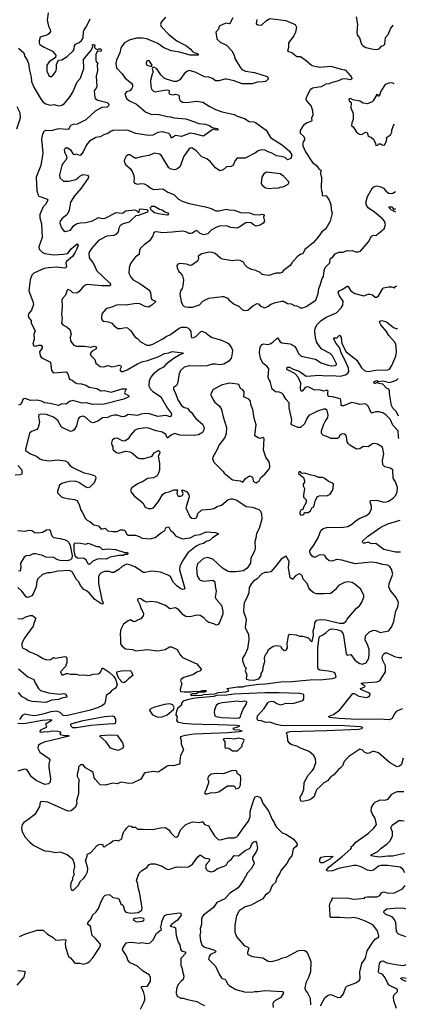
# Model space of a CAD drawing. Extents: x 2057697 to 2160550, y 827490 to 1016834.
# Tile 326 of 509: x 2139908 to 2144463, y 932873 to 944482. Entities that reach past the tile are written whole.
import ezdxf

# ---------------------------------------------------------------- set-up
doc = ezdxf.new("R2010")
doc.units = 0

msp = doc.modelspace()

# ---------------------------------------------------------------- linework, layer by layer
at = {"layer": '0CON20XD'}
for points in [[(2140244, 944565), (2140231, 944475), (2140246, 944405), (2140266, 944365), (2140269, 944345), (2140251, 944315), (2140236, 944304), (2140147, 944275), (2140136, 944235), (2140136, 944206), (2140145, 944191), (2140195, 944158), (2140293, 944113), (2140333, 944065), (2140328, 944035), (2140255, 943986), (2140227, 943945), (2140229, 943875), (2140251, 943825), (2140265, 943814), (2140285, 943814), (2140295, 943821), (2140335, 943871), (2140342, 943902), (2140342, 943955), (2140364, 944006), (2140405, 944011), (2140465, 944047), (2140537, 944115), (2140549, 944135), (2140554, 944175), (2140567, 944193), (2140610, 944215), (2140635, 944237), (2140655, 944268), (2140661, 944335), (2140663, 944357), (2140695, 944401), (2140738, 944492)], [(2141625, 944514), (2141576, 944455), (2141567, 944425), (2141573, 944403), (2141665, 944307), (2141761, 944235), (2141872, 944175), (2141918, 944138), (2141945, 944107), (2141970, 944090), (2141996, 944086), (2142012, 944075), (2142010, 944065), (2141915, 944065), (2141789, 944099), (2141695, 944115), (2141605, 944149), (2141535, 944202), (2141405, 944256), (2141355, 944265), (2141285, 944265), (2141198, 944242), (2141142, 944208), (2141114, 944175), (2141100, 944145), (2141089, 944091), (2141048, 944005), (2141039, 943965), (2141050, 943915), (2141116, 943845), (2141152, 943795), (2141224, 943735), (2141236, 943715), (2141238, 943685), (2141230, 943670), (2141205, 943644), (2141168, 943632), (2141147, 943605), (2141166, 943555), (2141201, 943525), (2141285, 943485), (2141395, 943391), (2141463, 943365), (2141535, 943368), (2141645, 943340), (2141685, 943339), (2141725, 943325), (2141865, 943314), (2141969, 943279), (2142017, 943257), (2142095, 943249), (2142144, 943234), (2142175, 943213), (2142235, 943200), (2142250, 943185), (2142225, 943181), (2142195, 943190), (2142175, 943184), (2142075, 943108), (2141967, 943137), (2141915, 943143), (2141815, 943107), (2141742, 943118), (2141695, 943086), (2141680, 943125), (2141665, 943139), (2141585, 943159), (2141535, 943154), (2141475, 943121), (2141425, 943119), (2141275, 943140), (2141185, 943176), (2141155, 943181), (2141085, 943176), (2141015, 943181), (2140985, 943169), (2140945, 943139), (2140900, 943125), (2140855, 943101), (2140805, 943092), (2140730, 943050), (2140693, 943007), (2140655, 942926), (2140624, 942886), (2140615, 942883), (2140575, 942896), (2140555, 942890), (2140545, 942894), (2140515, 942941), (2140475, 942968), (2140445, 942966), (2140431, 942945), (2140434, 942925), (2140461, 942875), (2140464, 942854), (2140453, 942827), (2140418, 942792), (2140405, 942765), (2140376, 942655), (2140379, 942619), (2140425, 942580), (2140485, 942578), (2140570, 942600), (2140600, 942620), (2140615, 942639), (2140655, 942658), (2140705, 942650), (2140718, 942635), (2140713, 942615), (2140633, 942495), (2140555, 942405), (2140505, 942332), (2140490, 942235), (2140468, 942185), (2140406, 942135), (2140384, 942105), (2140382, 942082), (2140400, 942030), (2140425, 941997), (2140445, 941987), (2140505, 942002), (2140545, 942057), (2140585, 942078), (2140625, 942089), (2140687, 942093), (2140765, 942112), (2140835, 942149), (2140885, 942139), (2140915, 942144), (2141045, 942210), (2141115, 942201), (2141128, 942205), (2141155, 942229), (2141265, 942239), (2141283, 942233), (2141305, 942214), (2141315, 942214), (2141321, 942245), (2141328, 942252), (2141405, 942246), (2141420, 942230), (2141415, 942214), (2141305, 942173), (2141275, 942170), (2141225, 942124), (2141198, 942095), (2141125, 942076), (2141093, 942057), (2141074, 942026), (2141069, 941981), (2141041, 941949), (2141015, 941939), (2140935, 941930), (2140835, 941880), (2140752, 941785), (2140724, 941735), (2140726, 941675), (2140776, 941606), (2140815, 941521), (2140970, 941375), (2140978, 941365), (2140978, 941352), (2140964, 941346), (2140875, 941346), (2140701, 941359), (2140679, 941351), (2140651, 941329), (2140604, 941275), (2140582, 941258), (2140535, 941262), (2140505, 941291), (2140475, 941300), (2140466, 941294), (2140447, 941233), (2140412, 941195), (2140406, 941175), (2140408, 941095), (2140400, 941005), (2140409, 940965), (2140399, 940905), (2140415, 940885), (2140465, 940859), (2140498, 940828), (2140514, 940775), (2140504, 940735), (2140507, 940697), (2140521, 940671), (2140545, 940646), (2140575, 940632), (2140675, 940634), (2140745, 940623), (2140785, 940635), (2140807, 940627), (2140812, 940615), (2140805, 940599), (2140762, 940575), (2140736, 940545), (2140744, 940525), (2140791, 940475), (2140803, 940433), (2140855, 940394), (2140898, 940388), (2140945, 940405), (2140995, 940391), (2141085, 940408), (2141100, 940400), (2141104, 940385), (2141088, 940355), (2141105, 940336), (2141125, 940333), (2141175, 940353), (2141296, 940424)], [(2142419, 944505), (2142385, 944439), (2142375, 944434), (2142335, 944440), (2142260, 944405), (2142249, 944371), (2142218, 944335), (2142229, 944255), (2142268, 944218), (2142345, 944182), (2142407, 944117), (2142433, 944065), (2142444, 944025), (2142496, 943935), (2142527, 943897), (2142567, 943877), (2142675, 943858), (2142825, 943812), (2142838, 943785), (2142803, 943755), (2142775, 943748), (2142705, 943745), (2142645, 943727), (2142528, 943728), (2142435, 943761), (2142345, 943781), (2142325, 943782), (2142255, 943761), (2142215, 943763), (2142178, 943788), (2142135, 943806), (2142085, 943809), (2141975, 943865), (2141905, 943884), (2141877, 943873), (2141846, 943845), (2141795, 943773), (2141755, 943753), (2141725, 943753), (2141615, 943790), (2141572, 943832), (2141525, 943904), (2141495, 943920), (2141475, 943922), (2141468, 943905), (2141481, 943865), (2141468, 943842), (2141448, 943765), (2141451, 943695), (2141460, 943665), (2141485, 943639), (2141505, 943631), (2141635, 943654), (2141661, 943651), (2141668, 943645), (2141667, 943633), (2141663, 943615), (2141675, 943604), (2141715, 943596), (2141745, 943606), (2141775, 943598), (2141786, 943585), (2141788, 943555), (2141798, 943528), (2141825, 943511), (2141872, 943508), (2141995, 943521), (2142065, 943510), (2142141, 943461), (2142215, 943424), (2142295, 943396), (2142435, 943366), (2142472, 943345), (2142555, 943318), (2142611, 943281), (2142665, 943279), (2142685, 943269), (2142811, 943181), (2142862, 943095), (2143005, 943002), (2143085, 942932), (2143113, 942885), (2143102, 942845), (2143065, 942829), (2143037, 942857), (2142990, 942870), (2142935, 942876), (2142879, 942909), (2142835, 942923), (2142795, 942946), (2142755, 942950), (2142716, 942935), (2142685, 942912), (2142565, 942849), (2142471, 942849), (2142445, 942823), (2142427, 942775), (2142415, 942760), (2142395, 942752), (2142345, 942747), (2142305, 942712), (2142265, 942702), (2142215, 942737), (2142155, 942806), (2142111, 942841), (2142052, 942865), (2141988, 942938), (2141935, 942972), (2141915, 942968), (2141901, 942955), (2141836, 942864), (2141799, 942751), (2141766, 942724), (2141735, 942712), (2141691, 942721), (2141665, 942737), (2141574, 942885)], [(2142700, 944485), (2142693, 944433), (2142712, 944422), (2142755, 944418), (2142816, 944474), (2142855, 944496), (2143045, 944472), (2143154, 944424), (2143169, 944395), (2143159, 944335), (2143139, 944291), (2143075, 944208), (2143074, 944155), (2143063, 944113), (2143115, 944094), (2143175, 944049), (2143215, 944047), (2143285, 944002), (2143315, 943975), (2143345, 943948), (2143365, 943939), (2143445, 943924), (2143575, 943934), (2143695, 943898), (2143735, 943892), (2143747, 943887), (2143803, 943825), (2143818, 943805), (2143820, 943785), (2143805, 943772), (2143745, 943785), (2143705, 943782), (2143665, 943761), (2143588, 943742), (2143555, 943727), (2143515, 943722), (2143459, 943691), (2143358, 943675), (2143330, 943655), (2143284, 943566), (2143280, 943545), (2143288, 943525), (2143344, 943464), (2143357, 943407), (2143360, 943355), (2143347, 943323), (2143350, 943295), (2143345, 943288), (2143295, 943268), (2143251, 943239), (2143212, 943175), (2143213, 943145), (2143254, 943105), (2143263, 943083), (2143262, 943065), (2143249, 943041), (2143242, 943025), (2143243, 942995), (2143275, 942926), (2143357, 942797), (2143404, 942765), (2143434, 942725), (2143458, 942708), (2143454, 942666), (2143464, 942625), (2143460, 942495), (2143462, 942465), (2143473, 942443), (2143473, 942415), (2143485, 942407), (2143515, 942409), (2143523, 942403), (2143556, 942355), (2143572, 942302), (2143576, 942245), (2143588, 942202), (2143568, 942105), (2143514, 942015), (2143468, 941982), (2143421, 941915), (2143365, 941850), (2143266, 941774), (2143245, 941723), (2143222, 941718), (2143179, 941685), (2143113, 941615), (2143094, 941586), (2143015, 941524), (2142995, 941503), (2142975, 941494), (2142925, 941494), (2142843, 941467), (2142784, 941474), (2142765, 941480), (2142742, 941502), (2142690, 941525), (2142638, 941538), (2142592, 941562), (2142561, 941591), (2142545, 941622), (2142505, 941644), (2142475, 941648), (2142415, 941641), (2142299, 941659), (2142272, 941672), (2142210, 941725), (2142175, 941739), (2142145, 941741), (2142055, 941723), (2142012, 941695), (2142014, 941665), (2142003, 941635), (2141935, 941589), (2141915, 941586), (2141875, 941598), (2141796, 941606), (2141772, 941598), (2141760, 941585), (2141763, 941555), (2141784, 941514), (2141809, 941489), (2141825, 941463), (2141839, 941415), (2141830, 941345), (2141821, 941315), (2141801, 941285), (2141794, 941245), (2141812, 941158), (2141825, 941121), (2141845, 941102), (2141892, 941092), (2141945, 941091), (2142025, 941120), (2142067, 941163), (2142135, 941201), (2142295, 941219), (2142315, 941218), (2142355, 941201), (2142375, 941177), (2142435, 941130), (2142488, 941105), (2142532, 941062), (2142555, 941052), (2142595, 941058), (2142655, 941110), (2142705, 941137), (2142721, 941131), (2142746, 941106), (2142795, 941087), (2142835, 941103), (2142865, 941130), (2142921, 941149), (2142997, 941163), (2143015, 941162), (2143065, 941137), (2143105, 941133), (2143144, 941114), (2143175, 941110), (2143215, 941087), (2143245, 941087), (2143285, 941102), (2143398, 941175), (2143426, 941256), (2143432, 941315), (2143449, 941351), (2143471, 941429), (2143486, 941455), (2143496, 941525), (2143508, 941562), (2143563, 941615), (2143566, 941664), (2143597, 941685), (2143625, 941723), (2143668, 941742), (2143715, 941743), (2143765, 941763), (2143795, 941758), (2143825, 941760), (2143865, 941746), (2143895, 941747), (2143922, 941755), (2144018, 941865), (2144055, 941932), (2144075, 941942), (2144105, 941938), (2144204, 942015), (2144220, 942065), (2144206, 942105), (2144181, 942135), (2144089, 942215), (2144015, 942266), (2143994, 942295), (2143988, 942325), (2144005, 942396), (2144065, 942500), (2144085, 942515), (2144115, 942523), (2144165, 942512), (2144196, 942496), (2144223, 942463), (2144255, 942439), (2144285, 942434), (2144305, 942439), (2144337, 942456)], [(2143872, 944515), (2143887, 944425), (2143880, 944335), (2143886, 944305), (2143910, 944270), (2143936, 944195), (2143953, 944173), (2143985, 944156), (2144075, 944136), (2144125, 944133), (2144146, 944144), (2144174, 944176), (2144195, 944180), (2144210, 944195), (2144218, 944272), (2144251, 944309), (2144277, 944375), (2144310, 944416)], [(2139892, 944145), (2139955, 944093), (2139970, 944050), (2139997, 944005), (2140012, 943965), (2140023, 943883), (2140043, 943805), (2140048, 943755), (2140076, 943686), (2140153, 943553), (2140185, 943510), (2140215, 943489), (2140265, 943473), (2140315, 943483), (2140365, 943465), (2140405, 943476), (2140435, 943493), (2140504, 943575), (2140538, 943635), (2140585, 943751), (2140625, 943795), (2140662, 943908), (2140661, 944015), (2140754, 944126), (2140770, 944165), (2140764, 944185), (2140775, 944190), (2140792, 944185), (2140790, 944155), (2140805, 944140), (2140825, 944130), (2140835, 944138), (2140865, 944138), (2140872, 944125), (2140865, 944108), (2140825, 944110), (2140803, 944075), (2140804, 944004), (2140810, 943985), (2140830, 943975), (2140822, 943945), (2140826, 943885), (2140808, 943815), (2140815, 943695), (2140809, 943675), (2140787, 943645), (2140791, 943565), (2140796, 943555), (2140827, 943535), (2140938, 943505), (2140956, 943485), (2140954, 943465), (2140937, 943453), (2140875, 943447), (2140798, 943405), (2140685, 943303), (2140585, 943251), (2140535, 943246), (2140513, 943237), (2140499, 943225), (2140485, 943192), (2140475, 943186), (2140365, 943195), (2140275, 943172), (2140215, 943176), (2140195, 943167), (2140175, 943131), (2140163, 943075), (2140182, 942908), (2140158, 942765), (2140100, 942625), (2140110, 942465), (2140122, 942425), (2140135, 942403), (2140235, 942366), (2140240, 942355), (2140213, 942305), (2140185, 942275), (2140144, 942185), (2140143, 942145), (2140166, 942075), (2140174, 941916), (2140134, 941805), (2140136, 941775), (2140175, 941739), (2140204, 941725), (2140305, 941710), (2140425, 941718), (2140465, 941727), (2140481, 941739), (2140515, 941781), (2140585, 941839), (2140596, 941825), (2140579, 941781), (2140559, 941735), (2140530, 941690), (2140459, 941631), (2140453, 941613), (2140461, 941575), (2140453, 941557), (2140435, 941551), (2140345, 941564), (2140245, 941558), (2140195, 941550), (2140075, 941494), (2140051, 941469), (2140029, 941415), (2140017, 941285), (2140067, 941147), (2140070, 941125), (2140045, 941057), (2140012, 941015), (2140008, 940995), (2140016, 940966), (2140041, 940935), (2140044, 940905), (2140088, 940815), (2140076, 940775), (2140079, 940715), (2140062, 940655), (2140075, 940639), (2140095, 940632), (2140135, 940646), (2140160, 940645), (2140174, 940625), (2140172, 940608), (2140142, 940565), (2140148, 940525), (2140161, 940505), (2140185, 940486), (2140271, 940445), (2140284, 940345), (2140305, 940319), (2140455, 940331), (2140475, 940305), (2140494, 940245), (2140525, 940232), (2140565, 940199), (2140585, 940191), (2140635, 940190), (2140685, 940175), (2140725, 940149), (2140815, 940134), (2140865, 940106), (2140905, 940111), (2140985, 940090), (2141115, 940131), (2141160, 940130), (2141163, 940125), (2141144, 940085), (2141146, 940076), (2141190, 940050), (2141192, 940035), (2141133, 940007), (2140902, 939948), (2140765, 939945), (2140695, 939965), (2140645, 939963), (2140535, 939991), (2140495, 939980), (2140455, 939948), (2140405, 939954), (2140365, 939934), (2140265, 939959), (2140205, 939964), (2140165, 939984), (2140115, 939997), (2140035, 939992), (2139972, 940018), (2139955, 940014), (2139946, 940004), (2139933, 939967), (2139915, 939944), (2139895, 939938)], [(2141455, 943930), (2141468, 943945), (2141438, 943995), (2141425, 944000), (2141400, 943995), (2141398, 943965), (2141407, 943947), (2141455, 943930)], [(2144320, 943726), (2144306, 943736), (2144271, 943739), (2144215, 943718), (2144162, 943638), (2144145, 943582), (2144132, 943582), (2144130, 943595), (2144115, 943600), (2144073, 943527), (2144060, 943515), (2144005, 943490), (2143955, 943498), (2143915, 943520), (2143835, 943538), (2143805, 943555), (2143789, 943551), (2143785, 943545), (2143791, 943525), (2143814, 943505), (2143808, 943445), (2143839, 943375), (2143839, 943305), (2143820, 943265), (2143818, 943235), (2143842, 943215), (2143878, 943155), (2143912, 943132), (2143935, 943129), (2143985, 943158), (2144002, 943152), (2144015, 943112), (2144024, 943104), (2144055, 943093), (2144078, 943075), (2144102, 943022), (2144105, 943000), (2144128, 943002), (2144135, 943020), (2144165, 943020), (2144178, 943008), (2144205, 943002), (2144226, 943045), (2144233, 943075), (2144230, 943095), (2144278, 943125), (2144292, 943155), (2144292, 943178), (2144311, 943235), (2144326, 943250)], [(2139874, 943196), (2139918, 943325), (2139913, 943383), (2139879, 943455)], [(2141574, 942885), (2141555, 942896), (2141495, 942909), (2141430, 942880), (2141338, 942865), (2141285, 942848), (2141265, 942851), (2141205, 942888), (2141185, 942889), (2141163, 942875), (2141141, 942835), (2141139, 942815), (2141155, 942775), (2141212, 942725), (2141238, 942685), (2141253, 942643), (2141258, 942615), (2141254, 942575), (2141262, 942555), (2141295, 942544), (2141335, 942551), (2141375, 942546), (2141405, 942533), (2141452, 942495), (2141485, 942479), (2141595, 942488), (2141655, 942450), (2141725, 942422), (2141778, 942365), (2141822, 942342), (2141905, 942315), (2142096, 942276), (2142165, 942255), (2142219, 942229), (2142253, 942227), (2142345, 942249), (2142375, 942240), (2142435, 942235), (2142510, 942210), (2142615, 942204), (2142665, 942184), (2142735, 942183), (2142765, 942190), (2142780, 942185), (2142788, 942175), (2142782, 942155), (2142792, 942105), (2142778, 942085), (2142740, 942060), (2142695, 942047), (2142675, 942054), (2142635, 942086), (2142595, 942091), (2142574, 942086), (2142495, 942036), (2142465, 942024), (2142395, 942034), (2142345, 942051), (2142263, 942047), (2142219, 942031), (2142165, 941999), (2142125, 941957), (2142076, 941946), (2142035, 941963), (2141995, 941998), (2141975, 941991), (2141945, 941966), (2141925, 941961), (2141905, 941961), (2141865, 941982), (2141825, 941989), (2141704, 941976), (2141585, 941968), (2141525, 941982), (2141491, 941979), (2141483, 941967), (2141476, 941935), (2141438, 941875), (2141375, 941829), (2141335, 941791), (2141321, 941765), (2141314, 941715), (2141274, 941685), (2141214, 941606), (2141196, 941555), (2141193, 941495), (2141218, 941445), (2141246, 941415), (2141325, 941373), (2141429, 941299), (2141447, 941267), (2141458, 941195), (2141465, 941184), (2141508, 941165), (2141507, 941155), (2141464, 941116), (2141425, 941094), (2141385, 941102), (2141325, 941133), (2141285, 941135), (2141155, 941118), (2141068, 941122), (2141036, 941114), (2140995, 941091), (2140935, 941076), (2140922, 941068), (2140874, 941016), (2140871, 940965), (2140879, 940939), (2140896, 940926), (2140955, 940920), (2140993, 940905), (2141022, 940872), (2141063, 940843), (2141095, 940841), (2141155, 940853), (2141178, 940848), (2141219, 940815), (2141265, 940744), (2141295, 940724), (2141333, 940683), (2141405, 940646), (2141440, 940645), (2141475, 940656), (2141595, 940719), (2141635, 940749), (2141685, 940771), (2141786, 940844), (2141815, 940858), (2141866, 940856), (2141888, 940848), (2141904, 940835), (2141926, 940805), (2141928, 940748), (2141935, 940733), (2141955, 940734), (2141985, 940749), (2142038, 940802), (2142055, 940809), (2142100, 940790), (2142131, 940761), (2142175, 940734), (2142275, 940707), (2142350, 940675), (2142371, 940661), (2142404, 940615), (2142416, 940586), (2142409, 940525), (2142398, 940492), (2142370, 940455), (2142315, 940419), (2142265, 940412), (2142215, 940421), (2142175, 940420), (2142115, 940401), (2142055, 940397), (2141905, 940402), (2141845, 940386), (2141801, 940345), (2141786, 940305), (2141767, 940193), (2141755, 940171), (2141720, 940145), (2141720, 940125), (2141749, 940069), (2141772, 940002), (2141814, 939934), (2141845, 939909), (2141885, 939902), (2141904, 939874), (2141935, 939849), (2141964, 939805), (2141988, 939775), (2142062, 939712), (2142082, 939675), (2142078, 939645), (2142061, 939615), (2142015, 939586), (2141965, 939578), (2141795, 939585), (2141735, 939602), (2141695, 939586), (2141655, 939551), (2141644, 939554), (2141631, 939591), (2141589, 939619), (2141515, 939634), (2141425, 939666), (2141395, 939670), (2141305, 939660), (2141265, 939641), (2141214, 939585), (2141185, 939542), (2141145, 939514), (2141115, 939518), (2141060, 939550), (2141023, 939545), (2140999, 939525), (2140991, 939495), (2140994, 939464), (2141007, 939445), (2141007, 939415), (2141012, 939405), (2141049, 939379), (2141075, 939371), (2141155, 939394), (2141205, 939389), (2141225, 939380), (2141298, 939318), (2141325, 939310), (2141373, 939307), (2141458, 939332), (2141474, 939345), (2141493, 939377), (2141535, 939399), (2141545, 939401), (2141556, 939395), (2141558, 939372), (2141541, 939335), (2141554, 939255), (2141556, 939176), (2141544, 939135), (2141527, 939105), (2141485, 939081), (2141415, 939072), (2141355, 939034), (2141305, 939014), (2141228, 938962), (2141212, 938935), (2141221, 938911), (2141258, 938868), (2141360, 938785), (2141386, 938736), (2141425, 938719), (2141462, 938718), (2141484, 938726), (2141545, 938800), (2141595, 938889), (2141624, 938906), (2141668, 938915), (2141725, 938939), (2141768, 938938), (2141758, 938895), (2141774, 938864), (2141804, 938864), (2141825, 938874), (2141832, 938895), (2141820, 938935), (2141825, 938938), (2141875, 938919), (2141899, 938885), (2141906, 938855), (2141867, 938725), (2141911, 938625), (2141935, 938607), (2141972, 938602), (2141985, 938607), (2141994, 938616), (2142008, 938662), (2142055, 938705), (2142155, 938711), (2142195, 938719), (2142235, 938742), (2142285, 938760), (2142365, 938824), (2142395, 938835), (2142415, 938835), (2142467, 938817), (2142575, 938741), (2142646, 938736), (2142725, 938706), (2142746, 938686), (2142757, 938657), (2142760, 938595), (2142731, 938485), (2142699, 938425), (2142689, 938371), (2142680, 938325), (2142681, 938255), (2142675, 938215), (2142632, 938135), (2142626, 938074), (2142588, 938015), (2142545, 937986), (2142455, 937973), (2142385, 937974), (2142355, 937980), (2142296, 938016), (2142183, 938123), (2142125, 938142), (2142075, 938129), (2142004, 938066), (2141992, 938015), (2141999, 937925), (2142024, 937884), (2142035, 937874), (2142077, 937863), (2142185, 937873), (2142206, 937856), (2142209, 937805), (2142221, 937745), (2142209, 937675), (2142221, 937651), (2142282, 937585), (2142291, 937565), (2142300, 937505), (2142301, 937475), (2142262, 937375), (2142245, 937351), (2142225, 937344), (2142195, 937359), (2142136, 937375), (2142112, 937392), (2142079, 937429), (2142035, 937457), (2141995, 937460), (2141915, 937443), (2141865, 937446), (2141834, 937464), (2141782, 937525), (2141745, 937546), (2141675, 937538), (2141625, 937574), (2141525, 937614), (2141455, 937621), (2141405, 937616), (2141375, 937626), (2141335, 937653), (2141315, 937658), (2141290, 937645), (2141324, 937584), (2141334, 937545), (2141364, 937494), (2141368, 937475), (2141361, 937455), (2141335, 937420), (2141302, 937408), (2141268, 937385), (2141253, 937383), (2141215, 937406), (2141187, 937395), (2141129, 937355), (2141094, 937284), (2141090, 937225), (2141096, 937196), (2141095, 937122), (2141110, 937100), (2141155, 937064), (2141235, 937056), (2141275, 937042), (2141415, 937056), (2141535, 937039), (2141622, 937055), (2141673, 937087), (2141697, 937087), (2141765, 937056), (2141799, 936995), (2141825, 936963), (2141995, 936889), (2142046, 936825), (2142040, 936805), (2141995, 936788), (2141955, 936763), (2141842, 936728), (2141812, 936705), (2141804, 936686), (2141820, 936655), (2141797, 936585), (2141802, 936562), (2141845, 936556), (2141923, 936557), (2141945, 936562), (2141987, 936567), (2142025, 936560), (2142065, 936574), (2142102, 936572), (2142110, 936565), (2142086, 936554), (2142018, 936552), (2141987, 936533), (2141945, 936532), (2141920, 936525), (2141935, 936513), (2142053, 936517), (2142075, 936527), (2142206, 936534), (2142245, 936548), (2142335, 936558), (2142360, 936565), (2142370, 936575), (2142350, 936595), (2142475, 936616), (2142535, 936616), (2142575, 936630), (2142725, 936649), (2142805, 936651), (2142984, 936676), (2143115, 936681), (2143325, 936700), (2143484, 936704), (2143595, 936713), (2143629, 936725), (2143636, 936735), (2143626, 936775), (2143616, 936785), (2143545, 936801), (2143443, 936813), (2143425, 936825), (2143419, 936845), (2143421, 937075), (2143435, 937197), (2143445, 937214), (2143468, 937222), (2143515, 937253), (2143559, 937291), (2143585, 937299), (2143645, 937294), (2143690, 937275), (2143715, 937248), (2143725, 937223), (2143755, 937005), (2143765, 936989), (2143808, 936998), (2143861, 936925), (2143915, 936892), (2143945, 936884), (2143991, 936899), (2144020, 936955), (2144026, 937006), (2144024, 937056), (2144006, 937116), (2143979, 937165), (2143982, 937218), (2144031, 937265), (2144075, 937285), (2144105, 937281), (2144155, 937256), (2144257, 937275), (2144292, 937328), (2144318, 937385), (2144339, 937511), (2144362, 937555), (2144371, 937615), (2144341, 937675), (2144272, 937755), (2144256, 937795), (2144261, 937835), (2144304, 937945), (2144290, 938005), (2144271, 938035), (2144242, 938052), (2144185, 938058), (2144115, 938077), (2144045, 938088), (2143862, 938068), (2143705, 938110), (2143645, 938119), (2143585, 938099), (2143555, 938101), (2143526, 938125), (2143505, 938164), (2143485, 938171), (2143435, 938169), (2143395, 938144), (2143375, 938144), (2143355, 938156), (2143336, 938185), (2143325, 938208), (2143325, 938225), (2143364, 938276), (2143426, 938375), (2143455, 938460), (2143483, 938485), (2143525, 938494), (2143725, 938498), (2143775, 938507), (2143821, 938535), (2143871, 938579), (2143915, 938605), (2143988, 938632), (2144031, 938665), (2144053, 938715), (2144053, 938745), (2144037, 938795), (2144042, 938815), (2144115, 938819), (2144156, 938806)], [(2142855, 942494), (2142905, 942500), (2142954, 942496), (2142985, 942510), (2143005, 942508), (2143072, 942545), (2143081, 942565), (2143015, 942637), (2142976, 942666), (2142815, 942684), (2142785, 942667), (2142759, 942625), (2142754, 942554), (2142760, 942535), (2142805, 942500), (2142855, 942494)], [(2141645, 942179), (2141543, 942193), (2141495, 942207), (2141461, 942231), (2141444, 942265), (2141464, 942285), (2141496, 942285), (2141555, 942247), (2141585, 942239), (2141618, 942218), (2141655, 942204), (2141662, 942195), (2141655, 942183), (2141645, 942179)], [(2144340, 942214), (2144285, 942242), (2144261, 942265), (2144262, 942275), (2144292, 942275), (2144315, 942246), (2144340, 942256)], [(2144156, 938806), (2144195, 938793), (2144225, 938796), (2144254, 938806), (2144310, 938840), (2144341, 938875), (2144356, 938916), (2144360, 938965), (2144334, 939035), (2144308, 939075), (2144304, 939175), (2144273, 939195), (2144212, 939212), (2144188, 939235), (2144182, 939285), (2144197, 939363), (2144181, 939441), (2144125, 939477), (2144094, 939486), (2144065, 939480), (2144015, 939447), (2143955, 939449), (2143915, 939423), (2143878, 939418), (2143797, 939467), (2143777, 939487), (2143767, 939507), (2143759, 939565), (2143749, 939585), (2143735, 939596), (2143715, 939600), (2143698, 939595), (2143684, 939586), (2143666, 939554), (2143654, 939546), (2143575, 939546), (2143525, 939569), (2143488, 939578), (2143464, 939604), (2143463, 939633), (2143492, 939715), (2143509, 939745), (2143537, 939793), (2143543, 939825), (2143531, 939875), (2143504, 939894), (2143416, 939865), (2143315, 939814), (2143290, 939780), (2143265, 939718), (2143216, 939674), (2143185, 939674), (2143114, 939705), (2143106, 939716), (2143115, 939765), (2143082, 939905), (2143082, 939965), (2143046, 940005), (2143012, 940062), (2142995, 940079), (2142965, 940092), (2142923, 940095), (2142883, 940125), (2142864, 940205), (2142836, 940265), (2142843, 940365), (2142825, 940395), (2142772, 940432), (2142745, 940490), (2142735, 940555), (2142739, 940601), (2142745, 940630), (2142766, 940654), (2142785, 940659), (2142826, 940654), (2142860, 940660), (2142890, 940680), (2142945, 940732), (2142975, 940685), (2142995, 940671), (2143095, 940659), (2143144, 940635), (2143165, 940606), (2143193, 940545), (2143224, 940514), (2143395, 940478), (2143459, 940435), (2143542, 940408), (2143578, 940402), (2143627, 940405), (2143640, 940415), (2143641, 940425), (2143595, 940521), (2143565, 940547), (2143469, 940599), (2143445, 940625), (2143405, 940686), (2143392, 940735), (2143385, 940805), (2143390, 940845), (2143412, 940888), (2143458, 940932), (2143517, 940975), (2143639, 941025), (2143695, 941085), (2143714, 941115), (2143720, 941165), (2143675, 941227), (2143659, 941265), (2143674, 941285), (2143716, 941304), (2143765, 941342), (2143775, 941341), (2143808, 941285), (2143855, 941255), (2143962, 941228), (2144015, 941247), (2144035, 941246), (2144065, 941237), (2144095, 941211), (2144115, 941211), (2144136, 941225), (2144185, 941313), (2144195, 941321), (2144255, 941334), (2144293, 941333), (2144325, 941320), (2144335, 941338), (2144352, 941345)], [(2144376, 939546), (2144370, 939565), (2144369, 939635), (2144303, 939703), (2144274, 939774), (2144222, 939825), (2144187, 939847), (2144145, 939857), (2144105, 939858), (2144065, 939847), (2144049, 939849), (2144012, 939925), (2143995, 939947), (2143975, 939955), (2143915, 939945), (2143875, 939959), (2143817, 939967), (2143725, 939929), (2143705, 939928), (2143695, 939942), (2143692, 939995), (2143682, 940012), (2143595, 940037), (2143550, 940040), (2143537, 940057), (2143540, 940085), (2143542, 940102), (2143535, 940110), (2143515, 940110), (2143495, 940101), (2143437, 940117), (2143385, 940114), (2143315, 940151), (2143295, 940155), (2143271, 940145), (2143235, 940101), (2143225, 940101), (2143215, 940135), (2143219, 940195), (2143188, 940268), (2143150, 940310), (2143062, 940355), (2143054, 940365), (2143059, 940381), (2143065, 940386), (2143085, 940384), (2143130, 940360), (2143199, 940339), (2143285, 940278), (2143445, 940290), (2143512, 940282), (2143584, 940286), (2143685, 940280), (2143747, 940295), (2143774, 940316), (2143786, 940335), (2143782, 940375), (2143743, 940463), (2143695, 940555), (2143676, 940616), (2143635, 940665), (2143604, 940725), (2143615, 940731), (2143645, 940730), (2143675, 940762), (2143685, 940756), (2143695, 940735), (2143703, 940665), (2143755, 940568), (2143880, 940470), (2143935, 940379), (2143975, 940344), (2144015, 940335), (2144105, 940349), (2144245, 940354), (2144265, 940363), (2144292, 940405), (2144338, 940515), (2144348, 940565), (2144344, 940626), (2144339, 940655), (2144326, 940685), (2144258, 940758), (2144229, 940805), (2144162, 940885), (2144149, 940915), (2144152, 940928), (2144175, 940936), (2144229, 940919), (2144314, 940855), (2144345, 940842), (2144359, 940843)], [(2141296, 940424), (2141345, 940447), (2141415, 940465), (2141548, 940512), (2141615, 940548), (2141665, 940555), (2141705, 940571), (2141830, 940555), (2141834, 940545), (2141795, 940530), (2141715, 940485), (2141630, 940415), (2141604, 940385), (2141555, 940360), (2141483, 940305), (2141454, 940266), (2141435, 940223), (2141431, 940165), (2141448, 940128), (2141477, 940097), (2141545, 940057), (2141571, 940035), (2141644, 939905), (2141691, 939845), (2141695, 939825), (2141685, 939803), (2141675, 939800), (2141645, 939813), (2141625, 939815), (2141535, 939804), (2141436, 939834), (2141395, 939839), (2141335, 939833), (2141295, 939816), (2141185, 939827), (2141145, 939805), (2141115, 939798), (2141055, 939819), (2141020, 939820), (2140975, 939809), (2140945, 939791), (2140885, 939789), (2140830, 939750), (2140775, 939728), (2140747, 939737), (2140685, 939794), (2140655, 939806), (2140635, 939803), (2140612, 939795), (2140595, 939778), (2140576, 939695), (2140548, 939645), (2140535, 939634), (2140505, 939628), (2140400, 939680), (2140357, 939755), (2140305, 939795), (2140224, 939826), (2140155, 939831), (2140135, 939823), (2140129, 939805), (2140139, 939735), (2140127, 939673), (2140110, 939650), (2140045, 939626), (2140024, 939606), (2139974, 939415), (2139975, 939402), (2140035, 939364), (2140105, 939335), (2140145, 939306), (2140175, 939294), (2140255, 939281), (2140355, 939294), (2140442, 939282), (2140470, 939265), (2140503, 939223), (2140532, 939202), (2140655, 939144), (2140755, 939121), (2140794, 939104), (2140800, 939095), (2140803, 939073), (2140785, 939022), (2140735, 938972), (2140716, 938964), (2140685, 938971), (2140605, 939025), (2140565, 939042), (2140492, 939038), (2140445, 939027), (2140406, 939014), (2140376, 938994), (2140352, 938925), (2140352, 938905), (2140405, 938852), (2140465, 938838), (2140555, 938827), (2140583, 938815), (2140614, 938755), (2140628, 938698), (2140645, 938678), (2140679, 938605), (2140702, 938582), (2140735, 938566), (2140782, 938525), (2140835, 938513), (2140865, 938480), (2140885, 938478), (2140915, 938489), (2140946, 938456), (2141005, 938448), (2141055, 938448), (2141095, 938466), (2141125, 938468), (2141145, 938459), (2141169, 938415), (2141185, 938405), (2141273, 938403), (2141315, 938390), (2141350, 938370), (2141445, 938361), (2141505, 938376), (2141579, 938435), (2141615, 938455), (2141635, 938496), (2141655, 938504), (2141665, 938500), (2141685, 938461), (2141708, 938445), (2141744, 938395), (2141822, 938362), (2141915, 938375), (2141975, 938404), (2142035, 938411), (2142105, 938442), (2142215, 938438), (2142248, 938425), (2142248, 938415), (2142181, 938375), (2142145, 938342), (2142105, 938331), (2142072, 938308), (2142025, 938294), (2141987, 938275), (2141890, 938195), (2141827, 938103), (2141796, 938035), (2141792, 937995), (2141853, 937775), (2141844, 937766), (2141825, 937764), (2141805, 937771), (2141764, 937804), (2141718, 937845), (2141684, 937914), (2141665, 937930), (2141565, 937968), (2141507, 937977), (2141455, 937979), (2141385, 937965), (2141365, 937965), (2141265, 938033), (2141205, 938056), (2141168, 938062), (2141115, 938037), (2141075, 938001), (2141015, 937966), (2140995, 937964), (2140965, 937977), (2140905, 937975), (2140869, 937961), (2140849, 937941), (2140838, 937915), (2140836, 937835), (2140874, 937644), (2140890, 937605), (2140888, 937592), (2140865, 937597), (2140794, 937645), (2140725, 937726), (2140695, 937750), (2140663, 937763), (2140625, 937810), (2140606, 937856), (2140575, 937881), (2140525, 937974), (2140495, 937989), (2140355, 937980), (2140275, 937960), (2140235, 937961), (2140178, 937942), (2140127, 937894), (2140110, 937865), (2140101, 937795), (2140067, 937713), (2140049, 937691), (2140015, 937672), (2139995, 937671), (2139985, 937678), (2139934, 937745), (2139885, 937786)], [(2144373, 939806), (2144347, 939857), (2144305, 939903), (2144288, 939935), (2144266, 940075), (2144267, 940105), (2144257, 940125), (2144229, 940139), (2144185, 940184), (2144134, 940194), (2144128, 940208), (2144097, 940193), (2144085, 940194), (2144081, 940205), (2144086, 940215), (2144115, 940228), (2144135, 940218), (2144185, 940226), (2144265, 940204), (2144347, 940233), (2144367, 940252)], [(2142695, 939023), (2142728, 939045), (2142750, 939085), (2142795, 939122), (2142839, 939175), (2142856, 939204), (2142856, 939225), (2142848, 939268), (2142807, 939325), (2142781, 939405), (2142790, 939545), (2142775, 939556), (2142736, 939544), (2142725, 939547), (2142685, 939570), (2142677, 939585), (2142696, 939705), (2142670, 939785), (2142656, 939886), (2142630, 939945), (2142629, 939985), (2142607, 940007), (2142550, 940035), (2142551, 940095), (2142537, 940117), (2142510, 940135), (2142490, 940180), (2142476, 940186), (2142385, 940196), (2142295, 940179), (2142188, 940122), (2142157, 940065), (2142192, 939995), (2142204, 939975), (2142261, 939925), (2142286, 939885), (2142305, 939798), (2142344, 939675), (2142341, 939605), (2142324, 939555), (2142259, 939471), (2142235, 939415), (2142184, 939325), (2142180, 939305), (2142194, 939264), (2142306, 939156), (2142317, 939137), (2142415, 939058), (2142506, 939046), (2142535, 939028), (2142568, 939072), (2142615, 939103), (2142650, 939090), (2142658, 939045), (2142675, 939028), (2142695, 939023)], [(2139884, 939225), (2139931, 939175), (2139931, 939125), (2139913, 939117), (2139855, 939111)], [(2143222, 938642), (2143245, 938643), (2143255, 938650), (2143265, 938670), (2143305, 938673), (2143335, 938693), (2143355, 938730), (2143375, 938740), (2143388, 938805), (2143414, 938856), (2143435, 938868), (2143535, 938871), (2143565, 938890), (2143595, 938933), (2143602, 938955), (2143607, 939005), (2143599, 939019), (2143554, 939034), (2143497, 939075), (2143475, 939084), (2143434, 939084), (2143385, 939106), (2143341, 939111), (2143266, 939136), (2143235, 939132), (2143220, 939140), (2143215, 939150), (2143195, 939150), (2143192, 939132), (2143250, 939085), (2143262, 939045), (2143262, 939028), (2143248, 939005), (2143248, 938985), (2143262, 938955), (2143250, 938875), (2143253, 938853), (2143282, 938822), (2143282, 938788), (2143248, 938725), (2143247, 938713), (2143221, 938699), (2143208, 938675), (2143208, 938658), (2143222, 938642)], [(2144395, 938205), (2144335, 938205), (2144198, 938235), (2144105, 938307), (2144055, 938301), (2144015, 938321), (2143975, 938309), (2143955, 938312), (2143946, 938325), (2143948, 938335), (2144005, 938390), (2144165, 938499), (2144245, 938539), (2144389, 938581)], [(2139885, 938460), (2139965, 938453), (2140025, 938465), (2140049, 938459), (2140087, 938437), (2140125, 938434), (2140175, 938440), (2140225, 938469), (2140253, 938473), (2140265, 938463), (2140275, 938430), (2140288, 938395), (2140305, 938379), (2140385, 938367), (2140445, 938348), (2140468, 938338), (2140485, 938320), (2140504, 938284), (2140526, 938166), (2140520, 938130), (2140507, 938113), (2140465, 938103), (2140385, 938106), (2140355, 938114), (2140305, 938141), (2140216, 938146), (2140175, 938164), (2140095, 938185), (2140065, 938186), (2140026, 938164), (2139985, 938161), (2139960, 938145), (2139917, 938075), (2139922, 938025), (2139915, 937982), (2139895, 937986)], [(2140725, 938058), (2140716, 938065), (2140690, 938110), (2140669, 938129), (2140645, 938135), (2140595, 938130), (2140574, 938144), (2140563, 938165), (2140549, 938225), (2140549, 938295), (2140556, 938314), (2140625, 938312), (2140685, 938300), (2140715, 938309), (2140815, 938272), (2140845, 938271), (2140885, 938237), (2140945, 938242), (2141035, 938234), (2141145, 938199), (2141175, 938200), (2141186, 938185), (2141175, 938176), (2141145, 938177), (2141125, 938165), (2141075, 938164), (2140975, 938146), (2140925, 938122), (2140865, 938127), (2140825, 938122), (2140771, 938099), (2140735, 938061), (2140725, 938058)], [(2142665, 936694), (2142725, 936710), (2142754, 936745), (2142754, 936775), (2142772, 936805), (2142779, 936865), (2142796, 936915), (2142792, 936955), (2142798, 936975), (2142809, 937001), (2142825, 937018), (2142840, 937055), (2142896, 937094), (2142935, 937102), (2142980, 937095), (2142995, 937068), (2143025, 937043), (2143045, 937047), (2143053, 937055), (2143064, 937076), (2143059, 937125), (2143074, 937216), (2143082, 937238), (2143165, 937228), (2143205, 937212), (2143245, 937214), (2143305, 937196), (2143317, 937187), (2143335, 937158), (2143349, 937151), (2143355, 937152), (2143370, 937225), (2143367, 937275), (2143382, 937325), (2143386, 937374), (2143408, 937402), (2143448, 937412), (2143515, 937408), (2143675, 937368), (2143704, 937366), (2143725, 937369), (2143750, 937385), (2143768, 937415), (2143875, 937543), (2143910, 937570), (2143940, 937615), (2143964, 937675), (2143961, 937695), (2143926, 937766), (2143862, 937822), (2143825, 937846), (2143775, 937854), (2143735, 937848), (2143665, 937810), (2143627, 937763), (2143575, 937718), (2143495, 937711), (2143403, 937713), (2143365, 937729), (2143336, 937755), (2143314, 937785), (2143294, 937835), (2143246, 937885), (2143236, 937925), (2143215, 937946), (2143202, 937948), (2143158, 937925), (2143130, 937895), (2143125, 937880), (2143095, 937902), (2143076, 938025), (2143084, 938095), (2143048, 938158), (2142988, 938122), (2142918, 938032), (2142865, 937974), (2142825, 937964), (2142795, 937964), (2142762, 937948), (2142705, 937890), (2142668, 937865), (2142638, 937835), (2142613, 937787), (2142606, 937725), (2142586, 937665), (2142554, 937605), (2142548, 937575), (2142544, 937505), (2142576, 937415), (2142566, 937315), (2142604, 937235), (2142608, 937175), (2142592, 937065), (2142565, 937002), (2142534, 936956), (2142533, 936925), (2142558, 936855), (2142578, 936835), (2142564, 936805), (2142583, 936757), (2142578, 936715), (2142582, 936705), (2142608, 936698), (2142665, 936694)], [(2139885, 937421), (2139935, 937419), (2139979, 937441), (2140031, 937459), (2140058, 937458), (2140097, 937425), (2140077, 937375), (2140068, 937332), (2139962, 937185), (2139934, 937126), (2139931, 937095), (2139944, 937074), (2139986, 937056), (2140014, 937034), (2140115, 936994), (2140175, 936953), (2140225, 936935), (2140272, 936938), (2140305, 936961), (2140335, 936954), (2140435, 936976), (2140452, 936972), (2140462, 936955), (2140464, 936905), (2140446, 936855), (2140388, 936792), (2140405, 936758), (2140425, 936758), (2140455, 936773), (2140475, 936774), (2140506, 936766), (2140574, 936766), (2140615, 936754), (2140665, 936759), (2140725, 936751), (2140774, 936766), (2140835, 936769), (2140852, 936778), (2140861, 936791), (2140875, 936826), (2140885, 936837), (2140893, 936837), (2140960, 936790), (2141015, 936738), (2141037, 936707), (2141056, 936645), (2141050, 936620), (2141035, 936599), (2140990, 936570), (2140967, 936543), (2140928, 936515), (2140916, 936435), (2140905, 936415), (2140885, 936398), (2140825, 936370), (2140725, 936338), (2140455, 936276), (2140418, 936278), (2140384, 936315), (2140345, 936329), (2140275, 936323), (2140165, 936289), (2140085, 936276), (2140022, 936282), (2139970, 936295), (2139935, 936279), (2139907, 936233)], [(2144420, 936359), (2144415, 936358), (2144345, 936326), (2144320, 936295), (2144296, 936244), (2144265, 936229), (2144145, 936235), (2143885, 936233), (2143668, 936242), (2143557, 936255), (2143547, 936265), (2143605, 936292), (2143678, 936345), (2143835, 936539), (2143848, 936538), (2143905, 936506), (2143995, 936491), (2144025, 936504), (2144033, 936515), (2144037, 936535), (2144017, 936547), (2143927, 936585), (2143925, 936598), (2143966, 936614), (2143978, 936625), (2143932, 936655), (2143955, 936665), (2144115, 936676), (2144138, 936682), (2144156, 936695), (2144218, 936795), (2144217, 936865), (2144187, 936925), (2144179, 936955), (2144181, 936979), (2144195, 937001), (2144215, 937016), (2144235, 937016), (2144326, 936974), (2144375, 936963), (2144411, 936963)], [(2139895, 936828), (2140005, 936733), (2140074, 936704), (2140090, 936665), (2140131, 936595), (2140154, 936574), (2140247, 936547), (2140375, 936528), (2140425, 936536), (2140442, 936532), (2140460, 936515), (2140464, 936496), (2140414, 936486), (2140365, 936466), (2140285, 936458), (2140215, 936433), (2140053, 936443), (2139998, 936458), (2139975, 936480), (2139937, 936497), (2139895, 936548)], [(2141135, 936665), (2141115, 936671), (2141077, 936715), (2141052, 936775), (2141053, 936795), (2141105, 936805), (2141208, 936808), (2141225, 936792), (2141240, 936750), (2141188, 936712), (2141154, 936675), (2141135, 936665)], [(2144427, 935774), (2144408, 935702), (2144385, 935681), (2144355, 935675), (2144265, 935725), (2144137, 935837), (2144085, 935854), (2144066, 935854), (2144025, 935834), (2144005, 935831), (2143975, 935844), (2143942, 935872), (2143915, 935882), (2143785, 935796), (2143730, 935735), (2143710, 935685), (2143689, 935661), (2143665, 935642), (2143610, 935580), (2143575, 935554), (2143535, 935508), (2143490, 935485), (2143449, 935441), (2143408, 935405), (2143396, 935384), (2143378, 935325), (2143345, 935295), (2143315, 935281), (2143245, 935264), (2143225, 935267), (2143217, 935275), (2143213, 935315), (2143233, 935347), (2143254, 935405), (2143261, 935489), (2143305, 935573), (2143354, 935625), (2143374, 935655), (2143396, 935725), (2143394, 935764), (2143373, 935805), (2143318, 935855), (2143215, 935894), (2143175, 935916), (2143115, 935932), (2143096, 935946), (2143069, 935979), (2143062, 936042), (2143051, 936065), (2143054, 936076), (2143095, 936088), (2143521, 936101), (2143905, 936118), (2143940, 936125), (2143950, 936135), (2143924, 936146), (2143735, 936156), (2142985, 936162), (2142935, 936171), (2142855, 936198), (2142805, 936196), (2142755, 936214), (2142715, 936219), (2142704, 936244), (2142709, 936275), (2142789, 936361), (2142832, 936428), (2142845, 936439), (2142875, 936448), (2142902, 936442), (2142938, 936418), (2142975, 936406), (2143023, 936417), (2143045, 936424), (2143125, 936421), (2143245, 936454), (2143254, 936476), (2143256, 936525), (2143208, 936538), (2142965, 936546), (2142795, 936547), (2142435, 936531), (2142348, 936518), (2142227, 936513), (2142195, 936502), (2141975, 936484), (2141895, 936469), (2141835, 936448), (2141813, 936425), (2141815, 936402), (2141769, 936361), (2141750, 936315), (2141748, 936288), (2141763, 936263), (2141756, 936225), (2141767, 936205), (2141835, 936188), (2141985, 936177), (2142035, 936179), (2142085, 936173), (2142135, 936177), (2142465, 936164), (2142500, 936155), (2142478, 936142), (2142420, 936125), (2142430, 936115), (2142495, 936109), (2142530, 936095), (2142490, 936085), (2142362, 936075), (2141963, 936057), (2141856, 936044), (2141799, 936025), (2141812, 935985), (2141811, 935945), (2141838, 935875), (2141802, 935805), (2141793, 935745), (2141796, 935715), (2141789, 935705), (2141717, 935683), (2141667, 935687), (2141645, 935681), (2141572, 935628), (2141535, 935611), (2141485, 935618), (2141385, 935603), (2141374, 935596), (2141335, 935529), (2141238, 935482), (2141195, 935478), (2141105, 935494), (2141055, 935474), (2141005, 935480), (2140915, 935458), (2140855, 935462), (2140796, 935526), (2140786, 935546), (2140772, 935605), (2140747, 935627), (2140683, 935663), (2140655, 935698), (2140624, 935696), (2140600, 935675), (2140602, 935645), (2140584, 935586), (2140586, 935565), (2140608, 935515), (2140599, 935475), (2140599, 935355), (2140576, 935275), (2140581, 935245), (2140564, 935196), (2140513, 935155), (2140475, 935149), (2140240, 935255), (2140165, 935263), (2140150, 935255), (2140139, 935205), (2140085, 935111), (2140005, 935047), (2139955, 935018), (2139937, 934993), (2139929, 934945), (2139936, 934906), (2139973, 934843), (2140028, 934785), (2140074, 934744), (2140177, 934695), (2140205, 934684), (2140255, 934678), (2140335, 934662), (2140385, 934669), (2140404, 934664), (2140465, 934638), (2140528, 934588), (2140551, 934535), (2140554, 934495), (2140542, 934445), (2140544, 934395), (2140531, 934365), (2140529, 934341), (2140511, 934305), (2140507, 934257), (2140515, 934228), (2140525, 934218), (2140543, 934217), (2140597, 934273), (2140625, 934327), (2140659, 934355), (2140683, 934387), (2140706, 934435), (2140711, 934475), (2140684, 934575), (2140700, 934605), (2140706, 934644), (2140747, 934663), (2140820, 934745), (2140845, 934758), (2140885, 934760), (2140893, 934733), (2140905, 934730), (2140915, 934732), (2140930, 934750), (2140975, 934772), (2141005, 934800), (2141045, 934808), (2141075, 934802), (2141085, 934808), (2141110, 934825), (2141118, 934865), (2141135, 934910), (2141155, 934930), (2141165, 934950), (2141195, 934978), (2141220, 934975), (2141235, 934962), (2141272, 934962), (2141295, 934940), (2141362, 934938), (2141473, 934933), (2141566, 934954), (2141625, 934958), (2141669, 934925), (2141689, 934895), (2141737, 934847), (2141755, 934842), (2141775, 934858), (2141795, 934912), (2141812, 934938), (2141865, 934992), (2141945, 935024), (2142025, 935018), (2142055, 935026), (2142065, 935023), (2142086, 934995), (2142137, 934977), (2142150, 934945), (2142205, 934859), (2142248, 934818), (2142275, 934811), (2142365, 934837), (2142435, 934836), (2142465, 934849), (2142483, 934865), (2142539, 934951), (2142605, 935032), (2142622, 935085), (2142625, 935145), (2142649, 935235), (2142669, 935295), (2142685, 935324), (2142705, 935329), (2142745, 935310), (2142775, 935235), (2142838, 935155), (2142884, 935054), (2142908, 935018), (2142913, 934995), (2142935, 934962), (2143002, 934895), (2143045, 934880), (2143130, 934825), (2143174, 934775), (2143176, 934755), (2143167, 934735), (2143130, 934705), (2143116, 934625), (2143086, 934594), (2143056, 934534), (2142990, 934455), (2142969, 934411), (2142939, 934365), (2142920, 934310), (2142885, 934278), (2142873, 934257), (2142856, 934205), (2142835, 934183), (2142804, 934165), (2142771, 934115), (2142662, 934058), (2142637, 934043), (2142566, 934024), (2142492, 933975), (2142461, 933915), (2142444, 933806), (2142444, 933725), (2142466, 933666), (2142551, 933565), (2142604, 933544), (2142608, 933535), (2142591, 933485), (2142593, 933465), (2142645, 933436), (2142771, 933421), (2142835, 933380), (2142875, 933377), (2142965, 933401), (2142991, 933419), (2143057, 933433), (2143185, 933505), (2143217, 933513), (2143267, 933507), (2143285, 933496), (2143300, 933475), (2143337, 933377), (2143333, 933255), (2143311, 933189), (2143278, 933125), (2143268, 933065), (2143274, 933034), (2143298, 933008), (2143331, 932945), (2143334, 932866)], [(2141535, 936258), (2141585, 936264), (2141645, 936286), (2141720, 936350), (2141726, 936374), (2141713, 936403), (2141675, 936416), (2141615, 936407), (2141495, 936378), (2141444, 936355), (2141438, 936345), (2141442, 936335), (2141472, 936285), (2141535, 936258)], [(2142464, 936246), (2142495, 936251), (2142509, 936261), (2142517, 936295), (2142542, 936355), (2142581, 936415), (2142584, 936435), (2142575, 936442), (2142555, 936447), (2142515, 936441), (2142475, 936446), (2142293, 936427), (2142245, 936415), (2142224, 936395), (2142204, 936345), (2142201, 936315), (2142206, 936276), (2142224, 936265), (2142285, 936254), (2142385, 936249), (2142464, 936246)], [(2139885, 936189), (2139955, 936185), (2140175, 936222), (2140275, 936231), (2140288, 936225), (2140277, 936215), (2140212, 936175), (2140223, 936153), (2140218, 936135), (2140154, 936106), (2140143, 936095), (2140143, 936085), (2140165, 936081), (2140205, 936089), (2140235, 936087), (2140291, 936099), (2140355, 936095), (2140390, 936085), (2140390, 936075), (2140380, 936065), (2140390, 936055), (2140435, 936041), (2140485, 936042), (2140492, 936035), (2140196, 935964), (2140151, 935945), (2140124, 935925), (2140122, 935892), (2140144, 935845), (2140245, 935774), (2140262, 935755), (2140249, 935705), (2140251, 935665), (2140271, 935535), (2140267, 935493), (2140248, 935472), (2140205, 935466), (2140102, 935512), (2140047, 935555), (2140001, 935631), (2139985, 935642), (2139965, 935645), (2139885, 935624)], [(2140532, 936132), (2140510, 936155), (2140510, 936175), (2140524, 936186), (2140655, 936218), (2140907, 936265), (2141003, 936273), (2141018, 936268), (2141038, 936235), (2141037, 936193), (2141033, 936185), (2141020, 936180), (2140942, 936178), (2140745, 936159), (2140575, 936134), (2140532, 936132)], [(2141063, 935867), (2140979, 935895), (2140926, 935966), (2140860, 936025), (2140853, 936035), (2140856, 936044), (2140975, 936052), (2141055, 936045), (2141119, 935955), (2141132, 935915), (2141119, 935891), (2141085, 935872), (2141063, 935867)], [(2142415, 935860), (2142475, 935862), (2142530, 935915), (2142530, 935935), (2142552, 935985), (2142550, 935995), (2142485, 936010), (2142435, 935999), (2142375, 936007), (2142313, 936005), (2142307, 935995), (2142323, 935973), (2142324, 935914), (2142330, 935895), (2142355, 935898), (2142372, 935892), (2142415, 935860)], [(2142115, 935354), (2142155, 935368), (2142215, 935370), (2142255, 935380), (2142355, 935448), (2142425, 935451), (2142440, 935445), (2142455, 935413), (2142485, 935420), (2142499, 935435), (2142508, 935458), (2142514, 935545), (2142508, 935568), (2142475, 935592), (2142465, 935620), (2142455, 935628), (2142405, 935627), (2142305, 935591), (2142225, 935594), (2142165, 935588), (2142136, 935565), (2142122, 935535), (2142134, 935505), (2142132, 935485), (2142106, 935404), (2142087, 935365), (2142094, 935354), (2142115, 935354)], [(2144446, 934424), (2144422, 934465), (2144392, 934492), (2144245, 934510), (2144165, 934510), (2144135, 934502), (2144075, 934455), (2144045, 934446), (2144005, 934454), (2143931, 934495), (2143875, 934511), (2143845, 934511), (2143665, 934475), (2143595, 934447), (2143545, 934441), (2143528, 934445), (2143524, 934455), (2143529, 934465), (2143554, 934496), (2143706, 934615), (2143809, 934705), (2143817, 934717), (2143812, 934735), (2143835, 934742), (2143868, 934785), (2144018, 934892), (2144080, 934950), (2144111, 934995), (2144095, 935065), (2144065, 935115), (2144050, 935155), (2144055, 935195), (2144079, 935241), (2144095, 935257), (2144155, 935283), (2144211, 935279), (2144250, 935290), (2144291, 935349), (2144335, 935376), (2144358, 935382), (2144433, 935382)], [(2144443, 934653), (2144305, 934618), (2144245, 934620), (2144145, 934608), (2144050, 934625), (2144050, 934635), (2144127, 934675), (2144168, 934715), (2144238, 934765), (2144268, 934795), (2144292, 934838), (2144299, 934865), (2144300, 934905), (2144282, 934955), (2144298, 934985), (2144375, 935039), (2144405, 935041), (2144437, 935036)], [(2141351, 934009), (2141320, 934195), (2141302, 934245), (2141299, 934289), (2141284, 934335), (2141315, 934418), (2141348, 934452), (2141405, 934486), (2141435, 934520), (2141455, 934528), (2141505, 934531), (2141585, 934502), (2141635, 934471), (2141665, 934461), (2141755, 934496), (2141805, 934489), (2141895, 934496), (2141945, 934526), (2142005, 934611), (2142035, 934634), (2142095, 934596), (2142125, 934593), (2142143, 934583), (2142141, 934559), (2142105, 934520), (2142096, 934495), (2142105, 934466), (2142125, 934448), (2142165, 934437), (2142195, 934441), (2142237, 934475), (2142317, 934503), (2142343, 934517), (2142364, 934555), (2142400, 934580), (2142435, 934628), (2142485, 934624), (2142564, 934685), (2142615, 934709), (2142627, 934723), (2142648, 934775), (2142665, 934789), (2142685, 934796), (2142698, 934778), (2142709, 934715), (2142701, 934685), (2142649, 934605), (2142651, 934581), (2142671, 934545), (2142668, 934525), (2142635, 934472), (2142590, 934425), (2142544, 934336), (2142480, 934245), (2142385, 934184), (2142325, 934117), (2142232, 934075), (2142192, 934015), (2142074, 933925), (2142057, 933905), (2142050, 933880), (2142048, 933815), (2142033, 933765), (2142038, 933725), (2142032, 933685), (2142039, 933625), (2142054, 933574), (2142085, 933545), (2142185, 933521), (2142215, 933505), (2142219, 933495), (2142214, 933486), (2142155, 933462), (2142140, 933435), (2142134, 933404), (2142215, 933324), (2142262, 933222), (2142285, 933187), (2142295, 933177), (2142325, 933169), (2142337, 933157), (2142356, 933115), (2142375, 933094), (2142455, 933049), (2142555, 933021), (2142644, 933016), (2142680, 933025), (2142715, 933024), (2142795, 933037), (2143005, 933026), (2143016, 933005), (2142985, 932955), (2142915, 932914), (2142896, 932895), (2142891, 932875), (2142894, 932835)], [(2143485, 934541), (2143455, 934542), (2143444, 934554), (2143444, 934586), (2143461, 934609), (2143503, 934617), (2143600, 934620), (2143561, 934585), (2143485, 934541)], [(2143451, 932855), (2143505, 932949), (2143535, 932976), (2143565, 932989), (2143585, 932986), (2143655, 932954), (2143691, 932959), (2143724, 932995), (2143751, 933075), (2143762, 933088), (2143870, 933125), (2143909, 933155), (2143918, 933175), (2143916, 933255), (2143939, 933355), (2143982, 933418), (2144002, 933505), (2144062, 933595), (2144095, 933640), (2144136, 933664), (2144140, 933675), (2144127, 933727), (2144113, 933755), (2144070, 933810), (2143984, 933855), (2143895, 933886), (2143845, 933895), (2143785, 933888), (2143678, 933898), (2143573, 933895), (2143566, 933905), (2143564, 934005), (2143558, 934035), (2143570, 934080), (2143584, 934096), (2143590, 934125), (2143595, 934127), (2143785, 934125), (2143836, 934114), (2143895, 934115), (2143970, 934125), (2143980, 934135), (2144005, 934142), (2144115, 934142), (2144151, 934155), (2144172, 934188), (2144195, 934199), (2144254, 934184), (2144325, 934189), (2144418, 934235), (2144448, 934273)], [(2139906, 933674), (2139968, 933702), (2140115, 933748), (2140185, 933748), (2140235, 933701), (2140301, 933661), (2140335, 933630), (2140446, 933636), (2140450, 933625), (2140442, 933595), (2140449, 933545), (2140483, 933435), (2140505, 933422), (2140527, 933397), (2140554, 933364), (2140565, 933360), (2140615, 933359), (2140665, 933348), (2140705, 933362), (2140726, 933374), (2140769, 933421), (2140853, 933545), (2140861, 933565), (2140855, 933585), (2140801, 933651), (2140762, 933685), (2140744, 933765), (2140742, 933795), (2140712, 933815), (2140712, 933835), (2140748, 933882), (2140765, 933924), (2140809, 933965), (2140838, 934002), (2140869, 934085), (2140900, 934145), (2140915, 934159), (2140965, 934167), (2141005, 934133), (2141055, 934125), (2141075, 934115), (2141099, 934059), (2141125, 934040), (2141141, 933981), (2141159, 933959), (2141217, 933947), (2141305, 933956), (2141348, 933985), (2141351, 934009)], [(2144456, 933670), (2144371, 933701), (2144356, 933715), (2144347, 933737), (2144339, 933835), (2144325, 933875), (2144295, 933905), (2144222, 933932), (2144198, 933955), (2144202, 933975), (2144233, 933997), (2144365, 934012), (2144435, 934005), (2144452, 934000)], [(2141330, 932815), (2141368, 932885), (2141381, 932925), (2141382, 932962), (2141368, 933025), (2141337, 933075), (2141348, 933082), (2141415, 933088), (2141450, 933145), (2141449, 933195), (2141435, 933222), (2141355, 933268), (2141295, 933322), (2141211, 933361), (2141180, 933395), (2141168, 933445), (2141119, 933515), (2141124, 933536), (2141162, 933598), (2141205, 933606), (2141258, 933602), (2141315, 933593), (2141345, 933601), (2141408, 933592), (2141445, 933598), (2141482, 933635), (2141521, 933709), (2141577, 933755), (2141568, 933785), (2141578, 933812), (2141582, 933848), (2141615, 933919), (2141645, 933932), (2141785, 933953), (2141808, 933948), (2141809, 933925), (2141768, 933865), (2141696, 933815), (2141679, 933795), (2141732, 933782), (2141743, 933773), (2141751, 933685), (2141776, 933605), (2141793, 933575), (2141802, 933525), (2141816, 933505), (2141855, 933493), (2141867, 933477), (2141808, 933415), (2141806, 933335), (2141824, 933295), (2141826, 933265), (2141841, 933205), (2141835, 933167), (2141810, 933145), (2141776, 933105), (2141756, 933055), (2141752, 933005), (2141765, 932970), (2141805, 932946), (2141835, 932947), (2141885, 932929), (2141995, 932906), (2142048, 932875), (2142085, 932861)], [(2141285, 933847), (2141355, 933854), (2141370, 933865), (2141375, 933878), (2141370, 933885), (2141335, 933892), (2141265, 933886), (2141246, 933875), (2141247, 933865), (2141285, 933847)], [(2144346, 932825), (2144317, 932915), (2144311, 932955), (2144318, 932982), (2144358, 933025), (2144360, 933045), (2144341, 933061), (2144295, 933078), (2144260, 933100), (2144245, 933119), (2144214, 933184), (2144190, 933215), (2144171, 933231), (2144142, 933242), (2144134, 933255), (2144148, 933355), (2144167, 933383), (2144185, 933386), (2144235, 933362), (2144365, 933338), (2144435, 933332), (2144460, 933343)], [(2139885, 933270), (2139955, 933264), (2139968, 933258), (2139970, 933245), (2139956, 933195), (2139872, 933098)], [(2144463, 933142), (2144435, 933152), (2144399, 933175), (2144401, 933185), (2144425, 933188), (2144463, 933182)]]:
    msp.add_lwpolyline(points, dxfattribs=at)

doc.saveas('drawing.dxf')
